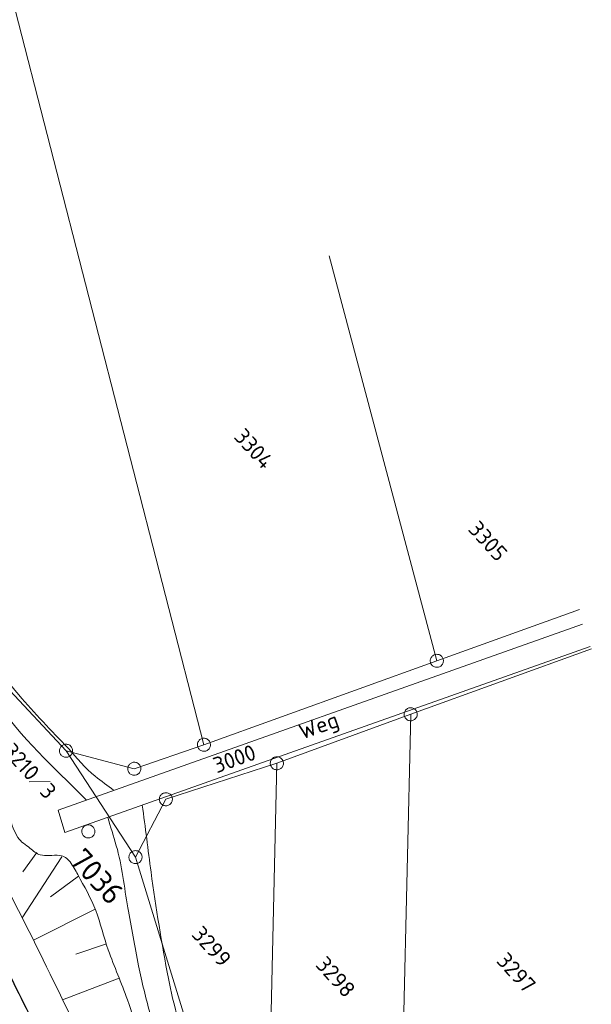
# Model space of a CAD drawing. Header units: metres. Extents: x 3425540 to 3446143, y 5432760 to 5444637.
# Tile 354 of 656: x 3440412 to 3440477, y 5439131 to 5439244. Entities that reach past the tile are written whole.
import ezdxf
from ezdxf.enums import TextEntityAlignment as Align

# ---------------------------------------------------------------- set-up
doc = ezdxf.new("R2010")
doc.units = ezdxf.units.M
for name, color, linetype, lineweight in [('B_Bestand', 9, 'Continuous', 18), ('B_Böschung', 9, 'Continuous', 18), ('B_Flurgrenzen', 9, 'Continuous', 18), ('B_Gleisachse', 9, 'Continuous', 25)]:
    doc.layers.add(name, color=color, linetype=linetype, lineweight=lineweight)
doc.styles.get("Standard").update_dxf_attribs({"font": 'isocpeur.ttf'})

msp = doc.modelspace()

# ---------------------------------------------------------------- linework, layer by layer
at = {"layer": 'B_Bestand'}
msp.add_lwpolyline([(3440476.34, 5439174.47), (3440416.38, 5439153.22), (3440417.15, 5439150.67), (3440477.23, 5439171.92)], dxfattribs=at)
for points, knots in [([(3440419.6, 5439154.36), (3440417.98, 5439155.97), (3440416.37, 5439157.58), (3440414.75, 5439159.18), (3440411.14, 5439162.78), (3440408.17, 5439166.97), (3440405.23, 5439171.14), (3440401.88, 5439175.91), (3440398.54, 5439180.69), (3440395.28, 5439185.52), (3440391.43, 5439191.23), (3440387.64, 5439196.98), (3440383.77, 5439202.68), (3440378.89, 5439209.85), (3440373.99, 5439217.01), (3440368.97, 5439224.09), (3440365.39, 5439229.13), (3440361.76, 5439234.13), (3440358.13, 5439239.14), (3440354.71, 5439243.83), (3440351.28, 5439248.51), (3440347.84, 5439253.19), (3440343.11, 5439259.62), (3440338.26, 5439265.96), (3440333.37, 5439272.28), (3440329.91, 5439276.75), (3440326.32, 5439281.13), (3440322.53, 5439285.34), (3440319.37, 5439288.85), (3440316.14, 5439292.3), (3440312.91, 5439295.74), (3440309.02, 5439299.86), (3440305.15, 5439303.99), (3440301.18, 5439308.02), (3440295.26, 5439314.03), (3440289.18, 5439319.88), (3440282.96, 5439325.56), (3440278.43, 5439329.7), (3440273.88, 5439333.82), (3440269.35, 5439337.96), (3440264.59, 5439342.31), (3440259.84, 5439346.67), (3440255.08, 5439351.02), (3440250.53, 5439355.18), (3440245.91, 5439359.26), (3440241.25, 5439363.3), (3440234.22, 5439369.4), (3440226.94, 5439375.18), (3440219.62, 5439380.93), (3440213.7, 5439385.59), (3440207.74, 5439390.19), (3440201.59, 5439394.55), (3440196.41, 5439398.21), (3440191.07, 5439401.63), (3440185.88, 5439405.28), (3440182.4, 5439407.73), (3440178.96, 5439410.24), (3440175.48, 5439412.7), (3440172.12, 5439415.07), (3440168.74, 5439417.41), (3440165.3, 5439419.67), (3440158.26, 5439424.3), (3440151.03, 5439428.63), (3440143.69, 5439432.77), (3440136.81, 5439436.64), (3440129.92, 5439440.48), (3440123, 5439444.28), (3440116.78, 5439447.7), (3440110.58, 5439451.13), (3440104.31, 5439454.46), (3440097.48, 5439458.09), (3440090.54, 5439461.51), (3440083.62, 5439464.97), (3440080.26, 5439466.66), (3440076.88, 5439468.3), (3440073.49, 5439469.92), (3440069.02, 5439472.06), (3440064.47, 5439474.02), (3440059.88, 5439475.9), (3440056.45, 5439477.3), (3440052.97, 5439478.54), (3440049.48, 5439479.77), (3440047.51, 5439480.47), (3440045.42, 5439480.82), (3440043.51, 5439481.65), (3440041.43, 5439482.55), (3440039.38, 5439483.5), (3440037.31, 5439484.42), (3440035.47, 5439485.23), (3440033.67, 5439486.14), (3440031.78, 5439486.85), (3440030.01, 5439487.52), (3440028.24, 5439488.19), (3440026.46, 5439488.85)], [0, 0, 0, 0, 0.013012, 0.013012, 0.013012, 0.042058, 0.042058, 0.042058, 0.075323, 0.075323, 0.075323, 0.114595, 0.114595, 0.114595, 0.164078, 0.164078, 0.164078, 0.199344, 0.199344, 0.199344, 0.232461, 0.232461, 0.232461, 0.277994, 0.277994, 0.277994, 0.310266, 0.310266, 0.310266, 0.33721, 0.33721, 0.33721, 0.369499, 0.369499, 0.369499, 0.417582, 0.417582, 0.417582, 0.452577, 0.452577, 0.452577, 0.489358, 0.489358, 0.489358, 0.524523, 0.524523, 0.524523, 0.577581, 0.577581, 0.577581, 0.620538, 0.620538, 0.620538, 0.656713, 0.656713, 0.656713, 0.680996, 0.680996, 0.680996, 0.704452, 0.704452, 0.704452, 0.752501, 0.752501, 0.752501, 0.797512, 0.797512, 0.797512, 0.837988, 0.837988, 0.837988, 0.882109, 0.882109, 0.882109, 0.903543, 0.903543, 0.903543, 0.931802, 0.931802, 0.931802, 0.9529, 0.9529, 0.9529, 0.964809, 0.964809, 0.964809, 0.977708, 0.977708, 0.977708, 0.989199, 0.989199, 0.989199, 1, 1, 1, 1]), ([(3440196.75, 5439402.28), (3440197.19, 5439401.76), (3440197.64, 5439401.24), (3440198.08, 5439400.73), (3440199.62, 5439398.93), (3440201.82, 5439397.82), (3440203.72, 5439396.41), (3440211.83, 5439390.38), (3440220.08, 5439384.55), (3440228.12, 5439378.42), (3440234.98, 5439373.19), (3440241.55, 5439367.62), (3440248.04, 5439361.93), (3440256.86, 5439354.19), (3440265.6, 5439346.39), (3440274.14, 5439338.36), (3440279.16, 5439333.64), (3440284.13, 5439328.87), (3440289.08, 5439324.08), (3440293.72, 5439319.58), (3440298.36, 5439315.07), (3440302.86, 5439310.43), (3440309.64, 5439303.43), (3440316.11, 5439296.16), (3440322.66, 5439288.96), (3440326.68, 5439284.55), (3440330.8, 5439280.24), (3440334.5, 5439275.56), (3440337.08, 5439272.31), (3440339.31, 5439268.81), (3440341.8, 5439265.49), (3440343.56, 5439263.15), (3440345.32, 5439260.8), (3440347.09, 5439258.46), (3440350.18, 5439254.37), (3440353.28, 5439250.28), (3440356.38, 5439246.18), (3440359.24, 5439242.4), (3440362.08, 5439238.6), (3440364.9, 5439234.78), (3440368.35, 5439230.13), (3440371.72, 5439225.42), (3440374.97, 5439220.62), (3440378.06, 5439216.04), (3440381.14, 5439211.46), (3440384.21, 5439206.88), (3440386.83, 5439202.97), (3440389.44, 5439199.05), (3440392.06, 5439195.15), (3440394.02, 5439192.23), (3440395.97, 5439189.32), (3440397.93, 5439186.4), (3440400.33, 5439182.83), (3440402.72, 5439179.25), (3440405.12, 5439175.67), (3440407.25, 5439172.49), (3440409.38, 5439169.29), (3440411.87, 5439166.37), (3440413.67, 5439164.26), (3440415.61, 5439162.3), (3440417.51, 5439160.29), (3440418.53, 5439159.2), (3440419.42, 5439157.97), (3440420.61, 5439157.08), (3440421.32, 5439156.54), (3440422.02, 5439156), (3440422.73, 5439155.47)], [0, 0, 0, 0, 0.006056, 0.006056, 0.006056, 0.02714, 0.02714, 0.02714, 0.117123, 0.117123, 0.117123, 0.193864, 0.193864, 0.193864, 0.298268, 0.298268, 0.298268, 0.359591, 0.359591, 0.359591, 0.417178, 0.417178, 0.417178, 0.503871, 0.503871, 0.503871, 0.556919, 0.556919, 0.556919, 0.593841, 0.593841, 0.593841, 0.619938, 0.619938, 0.619938, 0.665655, 0.665655, 0.665655, 0.707893, 0.707893, 0.707893, 0.759475, 0.759475, 0.759475, 0.808625, 0.808625, 0.808625, 0.850529, 0.850529, 0.850529, 0.881777, 0.881777, 0.881777, 0.920126, 0.920126, 0.920126, 0.954225, 0.954225, 0.954225, 0.978857, 0.978857, 0.978857, 0.992098, 0.992098, 0.992098, 1, 1, 1, 1]), ([(3440425.99, 5439153.8), (3440426.33, 5439151.24), (3440426.67, 5439148.69), (3440427, 5439146.13), (3440427.54, 5439142.06), (3440428.23, 5439138.01), (3440428.99, 5439133.96), (3440429.56, 5439130.98), (3440430.41, 5439128.08), (3440431.43, 5439125.22), (3440433.5, 5439119.4), (3440435.68, 5439113.66), (3440438.29, 5439108.09), (3440439.53, 5439105.43), (3440440.78, 5439102.77), (3440442.03, 5439100.11)], [0, 0, 0, 0, 0.137034, 0.137034, 0.137034, 0.355725, 0.355725, 0.355725, 0.516621, 0.516621, 0.516621, 0.843653, 0.843653, 0.843653, 1, 1, 1, 1]), ([(3440422.05, 5439152.4), (3440422.37, 5439151.32), (3440422.7, 5439150.24), (3440423.02, 5439149.15), (3440423.71, 5439146.85), (3440423.91, 5439144.43), (3440424.35, 5439142.07), (3440424.76, 5439139.86), (3440425.13, 5439137.64), (3440425.56, 5439135.43), (3440425.93, 5439133.57), (3440426.44, 5439131.74), (3440426.89, 5439129.9), (3440427.32, 5439128.16), (3440427.74, 5439126.42), (3440428.22, 5439124.69), (3440428.72, 5439122.9), (3440429.46, 5439121.19), (3440430.21, 5439119.49), (3440431.43, 5439116.71), (3440432.8, 5439113.99), (3440433.97, 5439111.19), (3440435.77, 5439106.89), (3440437.56, 5439102.6), (3440439.36, 5439098.3)], [0, 0, 0, 0, 0.059439, 0.059439, 0.059439, 0.18572, 0.18572, 0.18572, 0.304011, 0.304011, 0.304011, 0.403739, 0.403739, 0.403739, 0.497807, 0.497807, 0.497807, 0.595412, 0.595412, 0.595412, 0.755092, 0.755092, 0.755092, 1, 1, 1, 1]), ([(3440328.47, 5439130.35), (3440332.56, 5439131.64), (3440336.66, 5439132.93), (3440340.75, 5439134.22), (3440345.73, 5439135.8), (3440350.63, 5439137.63), (3440355.57, 5439139.32), (3440359.47, 5439140.64), (3440363.37, 5439141.92), (3440367.3, 5439143.19), (3440369.46, 5439143.88), (3440371.7, 5439144.22), (3440373.94, 5439144.52), (3440375.91, 5439144.78), (3440377.94, 5439144.76), (3440379.91, 5439144.52), (3440381.49, 5439144.32), (3440383.03, 5439143.91), (3440384.56, 5439143.41), (3440386.42, 5439142.8), (3440388.19, 5439142.13), (3440389.87, 5439141.09), (3440391.46, 5439140.1), (3440392.76, 5439138.89), (3440394.06, 5439137.57), (3440395.22, 5439136.39), (3440396.45, 5439135.27), (3440397.16, 5439133.8), (3440398.74, 5439130.54), (3440400.22, 5439127.26), (3440401.69, 5439123.95), (3440403.61, 5439119.64), (3440405.56, 5439115.33), (3440407.45, 5439111), (3440409.71, 5439105.81), (3440411.91, 5439100.58), (3440414.19, 5439095.4), (3440415.8, 5439091.76), (3440417.4, 5439088.13), (3440419.01, 5439084.49)], [0, 0, 0, 0, 0.100205, 0.100205, 0.100205, 0.222179, 0.222179, 0.222179, 0.318286, 0.318286, 0.318286, 0.370966, 0.370966, 0.370966, 0.417456, 0.417456, 0.417456, 0.454621, 0.454621, 0.454621, 0.499732, 0.499732, 0.499732, 0.542316, 0.542316, 0.542316, 0.580242, 0.580242, 0.580242, 0.664624, 0.664624, 0.664624, 0.774894, 0.774894, 0.774894, 0.907199, 0.907199, 0.907199, 1, 1, 1, 1]), ([(3440331.57, 5439128.48), (3440342.23, 5439131.91), (3440352.88, 5439135.34), (3440363.54, 5439138.78), (3440365.83, 5439139.51), (3440368.11, 5439140.25), (3440370.4, 5439140.99), (3440371.87, 5439141.46), (3440373.41, 5439141.71), (3440374.93, 5439141.87), (3440376.4, 5439142.04), (3440377.89, 5439141.94), (3440379.36, 5439141.76), (3440380.9, 5439141.58), (3440382.4, 5439141.25), (3440383.9, 5439140.77), (3440385.44, 5439140.27), (3440386.84, 5439139.58), (3440388.21, 5439138.67), (3440389.93, 5439137.52), (3440391.44, 5439136.24), (3440392.64, 5439134.57), (3440394.77, 5439131.6), (3440396.62, 5439128.56), (3440398.06, 5439125.27), (3440400.09, 5439120.64), (3440401.96, 5439115.94), (3440404.03, 5439111.33), (3440406.94, 5439104.87), (3440409.9, 5439098.44), (3440412.77, 5439091.96), (3440414.1, 5439088.96), (3440415.43, 5439085.96), (3440416.76, 5439082.97)], [0, 0, 0, 0, 0.274548, 0.274548, 0.274548, 0.33346, 0.33346, 0.33346, 0.371239, 0.371239, 0.371239, 0.40742, 0.40742, 0.40742, 0.445381, 0.445381, 0.445381, 0.484607, 0.484607, 0.484607, 0.533895, 0.533895, 0.533895, 0.621854, 0.621854, 0.621854, 0.745864, 0.745864, 0.745864, 0.919545, 0.919545, 0.919545, 1, 1, 1, 1])]:
    msp.add_open_spline(points, degree=3, knots=knots, dxfattribs=at)
at = {"layer": 'B_Böschung'}
for p, q in [((3440413.93, 5439148.36), (3440412.32, 5439146.15)), ((3440416.81, 5439147.89), (3440412.25, 5439140.92)), ((3440418.72, 5439145.66), (3440415.49, 5439143.29)), ((3440420.59, 5439141.91), (3440413.54, 5439138.35)), ((3440421.89, 5439137.93), (3440418.4, 5439136.76)), ((3440423.36, 5439134), (3440416.88, 5439131.54))]:
    msp.add_line(p, q, dxfattribs=at)
for points, knots in [([(3440303.5, 5439300.63), (3440307.08, 5439296.9), (3440310.65, 5439293.17), (3440314.22, 5439289.44), (3440316.41, 5439287.15), (3440318.58, 5439284.86), (3440320.72, 5439282.52), (3440324.35, 5439278.57), (3440327.69, 5439274.35), (3440330.92, 5439270.06), (3440335.06, 5439264.57), (3440339.16, 5439259.06), (3440343.31, 5439253.58), (3440345.72, 5439250.38), (3440348.15, 5439247.19), (3440350.56, 5439243.99), (3440353.36, 5439240.29), (3440356.12, 5439236.57), (3440358.9, 5439232.86), (3440362.75, 5439227.74), (3440366.98, 5439222.89), (3440370.52, 5439217.55), (3440374.81, 5439211.11), (3440378.97, 5439204.59), (3440383.19, 5439198.1), (3440388.14, 5439190.49), (3440393.08, 5439182.88), (3440398.03, 5439175.26), (3440400.12, 5439172.06), (3440402.23, 5439168.87), (3440404.33, 5439165.68), (3440405.4, 5439164.04), (3440406.43, 5439162.38), (3440407.41, 5439160.68), (3440408.35, 5439159.03), (3440409.05, 5439157.27), (3440409.73, 5439155.51), (3440410.13, 5439154.45), (3440410.44, 5439153.36), (3440410.82, 5439152.29), (3440411.09, 5439151.53), (3440411.34, 5439150.79), (3440411.78, 5439150.09), (3440412.12, 5439149.56), (3440412.66, 5439149.25), (3440413.15, 5439148.86), (3440413.53, 5439148.57), (3440413.86, 5439148.22), (3440414.32, 5439148.11), (3440414.66, 5439148.03), (3440415, 5439148.05), (3440415.34, 5439148.04), (3440415.75, 5439148.03), (3440416.16, 5439148.08), (3440416.57, 5439148.04), (3440417.04, 5439148), (3440417.45, 5439147.67), (3440417.74, 5439147.29), (3440418.09, 5439146.82), (3440418.36, 5439146.35), (3440418.63, 5439145.85), (3440419.35, 5439144.5), (3440420.12, 5439143.19), (3440420.67, 5439141.76), (3440421.24, 5439140.28), (3440421.56, 5439138.73), (3440422.11, 5439137.24), (3440422.8, 5439135.34), (3440423.61, 5439133.47), (3440424.3, 5439131.56), (3440425.35, 5439128.63), (3440425.93, 5439125.54), (3440427.1, 5439122.66), (3440428.7, 5439118.75), (3440430.43, 5439114.9), (3440432.16, 5439111.05), (3440433.58, 5439107.89), (3440435.21, 5439104.82), (3440436.48, 5439101.6), (3440436.78, 5439100.83), (3440437.08, 5439100.06), (3440437.38, 5439099.29)], [0, 0, 0, 0, 0.063254, 0.063254, 0.063254, 0.102011, 0.102011, 0.102011, 0.167763, 0.167763, 0.167763, 0.251921, 0.251921, 0.251921, 0.301016, 0.301016, 0.301016, 0.357797, 0.357797, 0.357797, 0.436268, 0.436268, 0.436268, 0.53102, 0.53102, 0.53102, 0.642224, 0.642224, 0.642224, 0.689057, 0.689057, 0.689057, 0.713031, 0.713031, 0.713031, 0.736172, 0.736172, 0.736172, 0.750053, 0.750053, 0.750053, 0.759819, 0.759819, 0.759819, 0.767341, 0.767341, 0.767341, 0.773, 0.773, 0.773, 0.777202, 0.777202, 0.777202, 0.782232, 0.782232, 0.782232, 0.787892, 0.787892, 0.787892, 0.794799, 0.794799, 0.794799, 0.813444, 0.813444, 0.813444, 0.832809, 0.832809, 0.832809, 0.857678, 0.857678, 0.857678, 0.89579, 0.89579, 0.89579, 0.947475, 0.947475, 0.947475, 0.989887, 0.989887, 0.989887, 1, 1, 1, 1]), ([(3440302.2, 5439299.32), (3440305.48, 5439295.66), (3440308.76, 5439292), (3440312.04, 5439288.34), (3440315.05, 5439284.98), (3440318.05, 5439281.61), (3440321, 5439278.2), (3440323.93, 5439274.82), (3440326.74, 5439271.33), (3440329.56, 5439267.86), (3440330.98, 5439266.12), (3440332.4, 5439264.38), (3440333.79, 5439262.62), (3440336.01, 5439259.83), (3440338.18, 5439257.01), (3440340.37, 5439254.2), (3440342.85, 5439251), (3440345.4, 5439247.84), (3440347.76, 5439244.54), (3440350.46, 5439240.78), (3440353.13, 5439236.98), (3440355.82, 5439233.21), (3440358.53, 5439229.4), (3440361.25, 5439225.59), (3440363.96, 5439221.77), (3440366.98, 5439217.53), (3440369.84, 5439213.2), (3440372.71, 5439208.86), (3440374.74, 5439205.79), (3440376.75, 5439202.71), (3440378.74, 5439199.61), (3440380.63, 5439196.66), (3440382.5, 5439193.69), (3440384.35, 5439190.71), (3440387.41, 5439185.78), (3440390.41, 5439180.81), (3440393.37, 5439175.82), (3440395.31, 5439172.55), (3440397.23, 5439169.28), (3440399.05, 5439165.95), (3440401.15, 5439162.14), (3440403.19, 5439158.3), (3440405.22, 5439154.45), (3440407.44, 5439150.23), (3440409.67, 5439146.01), (3440411.84, 5439141.75), (3440414.02, 5439137.47), (3440416.12, 5439133.14), (3440418.21, 5439128.81), (3440420.15, 5439124.76), (3440422.12, 5439120.71), (3440423.96, 5439116.62), (3440426.84, 5439110.21), (3440429.72, 5439103.8), (3440432.61, 5439097.39)], [0, 0, 0, 0, 0.061063, 0.061063, 0.061063, 0.117088, 0.117088, 0.117088, 0.172659, 0.172659, 0.172659, 0.200538, 0.200538, 0.200538, 0.244769, 0.244769, 0.244769, 0.295119, 0.295119, 0.295119, 0.352692, 0.352692, 0.352692, 0.410823, 0.410823, 0.410823, 0.475405, 0.475405, 0.475405, 0.52109, 0.52109, 0.52109, 0.564663, 0.564663, 0.564663, 0.636753, 0.636753, 0.636753, 0.683875, 0.683875, 0.683875, 0.737906, 0.737906, 0.737906, 0.797201, 0.797201, 0.797201, 0.85692, 0.85692, 0.85692, 0.912724, 0.912724, 0.912724, 1, 1, 1, 1]), ([(3440342.6, 5439236.35), (3440344.56, 5439233.65), (3440346.52, 5439230.94), (3440348.48, 5439228.24), (3440351.85, 5439223.6), (3440354.9, 5439218.74), (3440358.06, 5439213.95), (3440359.48, 5439211.8), (3440360.78, 5439209.57), (3440362.22, 5439207.44), (3440363.42, 5439205.68), (3440364.8, 5439204.04), (3440366.04, 5439202.31), (3440367.4, 5439200.42), (3440368.74, 5439198.52), (3440370.03, 5439196.58), (3440371.15, 5439194.86), (3440372.21, 5439193.11), (3440373.22, 5439191.33), (3440374.18, 5439189.63), (3440375.12, 5439187.92), (3440376.02, 5439186.19), (3440377.08, 5439184.13), (3440378.07, 5439182.04), (3440379.15, 5439179.99), (3440380.04, 5439178.28), (3440380.96, 5439176.6), (3440381.88, 5439174.91), (3440382.9, 5439173.06), (3440383.92, 5439171.23), (3440385.02, 5439169.43), (3440386.14, 5439167.6), (3440387.35, 5439165.84), (3440388.56, 5439164.07), (3440389.85, 5439162.18), (3440391.26, 5439160.37), (3440392.49, 5439158.44), (3440393.41, 5439157), (3440394.31, 5439155.55), (3440395.23, 5439154.11), (3440396.33, 5439152.37), (3440397.57, 5439150.73), (3440398.54, 5439148.91), (3440399.12, 5439147.82), (3440399.49, 5439146.63), (3440399.96, 5439145.49), (3440400.71, 5439143.68), (3440401.44, 5439141.87), (3440402.19, 5439140.07), (3440402.82, 5439138.54), (3440403.48, 5439137.02), (3440404.22, 5439135.54), (3440405.08, 5439133.84), (3440405.98, 5439132.16), (3440406.85, 5439130.46), (3440408.07, 5439128.07), (3440409.34, 5439125.7), (3440410.5, 5439123.27), (3440411.93, 5439120.28), (3440413.28, 5439117.26), (3440414.66, 5439114.25), (3440416, 5439111.34), (3440417.36, 5439108.45), (3440418.66, 5439105.52), (3440419.63, 5439103.31), (3440420.53, 5439101.07), (3440421.45, 5439098.84), (3440422.16, 5439097.14), (3440422.85, 5439095.44), (3440423.55, 5439093.74), (3440424.16, 5439092.26), (3440424.88, 5439090.83), (3440425.26, 5439089.28), (3440425.3, 5439089.13), (3440425.34, 5439088.97), (3440425.38, 5439088.81)], [0, 0, 0, 0, 0.059015, 0.059015, 0.059015, 0.160328, 0.160328, 0.160328, 0.205823, 0.205823, 0.205823, 0.243528, 0.243528, 0.243528, 0.284631, 0.284631, 0.284631, 0.320825, 0.320825, 0.320825, 0.355266, 0.355266, 0.355266, 0.396179, 0.396179, 0.396179, 0.430162, 0.430162, 0.430162, 0.467347, 0.467347, 0.467347, 0.505189, 0.505189, 0.505189, 0.545595, 0.545595, 0.545595, 0.575808, 0.575808, 0.575808, 0.612074, 0.612074, 0.612074, 0.633919, 0.633919, 0.633919, 0.668437, 0.668437, 0.668437, 0.697676, 0.697676, 0.697676, 0.731348, 0.731348, 0.731348, 0.778842, 0.778842, 0.778842, 0.83734, 0.83734, 0.83734, 0.893891, 0.893891, 0.893891, 0.936525, 0.936525, 0.936525, 0.969054, 0.969054, 0.969054, 0.997142, 0.997142, 0.997142, 1, 1, 1, 1]), ([(3440340.34, 5439234.75), (3440341.46, 5439233.1), (3440342.57, 5439231.45), (3440343.68, 5439229.81), (3440345.35, 5439227.34), (3440347, 5439224.86), (3440348.65, 5439222.39), (3440350.65, 5439219.38), (3440352.64, 5439216.36), (3440354.58, 5439213.32), (3440356.78, 5439209.87), (3440358.79, 5439206.31), (3440360.96, 5439202.85), (3440362.79, 5439199.93), (3440364.66, 5439197.04), (3440366.49, 5439194.12), (3440369.29, 5439189.65), (3440372.05, 5439185.17), (3440374.77, 5439180.65), (3440376.42, 5439177.91), (3440377.96, 5439175.1), (3440379.49, 5439172.3), (3440380.23, 5439170.94), (3440380.83, 5439169.52), (3440381.6, 5439168.19), (3440382.29, 5439167), (3440383, 5439165.82), (3440383.71, 5439164.65), (3440384.64, 5439163.13), (3440385.58, 5439161.6), (3440386.51, 5439160.08), (3440387.34, 5439158.71), (3440388.18, 5439157.34), (3440389.02, 5439155.97), (3440389.67, 5439154.92), (3440390.47, 5439153.97), (3440391.18, 5439152.95), (3440391.67, 5439152.26), (3440392.12, 5439151.57), (3440392.55, 5439150.84), (3440392.91, 5439150.24), (3440393.18, 5439149.58), (3440393.3, 5439148.9), (3440393.47, 5439147.89), (3440393.54, 5439146.88), (3440393.69, 5439145.87), (3440393.83, 5439144.99), (3440393.98, 5439144.12), (3440394.15, 5439143.25), (3440394.32, 5439142.39), (3440394.53, 5439141.53), (3440395, 5439140.78), (3440395.43, 5439140.1), (3440395.9, 5439139.47), (3440396.37, 5439138.84), (3440396.79, 5439138.28), (3440397.23, 5439137.75), (3440397.63, 5439137.18), (3440398.04, 5439136.59), (3440398.39, 5439135.95), (3440398.71, 5439135.3), (3440399.48, 5439133.76), (3440400.24, 5439132.22), (3440400.99, 5439130.68), (3440401.37, 5439129.91), (3440401.75, 5439129.14), (3440402.11, 5439128.37), (3440403.3, 5439125.88), (3440404.47, 5439123.38), (3440405.65, 5439120.89), (3440406.99, 5439118.06), (3440408.31, 5439115.22), (3440409.64, 5439112.39), (3440410.71, 5439110.13), (3440411.83, 5439107.91), (3440412.9, 5439105.65), (3440414.44, 5439102.4), (3440415.88, 5439099.09), (3440417.17, 5439095.72), (3440417.91, 5439093.82), (3440418.6, 5439091.9), (3440419.23, 5439089.96), (3440419.68, 5439088.55), (3440420.14, 5439087.14), (3440420.6, 5439085.74)], [0, 0, 0, 0, 0.035053, 0.035053, 0.035053, 0.087516, 0.087516, 0.087516, 0.151237, 0.151237, 0.151237, 0.223278, 0.223278, 0.223278, 0.284034, 0.284034, 0.284034, 0.376929, 0.376929, 0.376929, 0.433341, 0.433341, 0.433341, 0.460493, 0.460493, 0.460493, 0.484708, 0.484708, 0.484708, 0.516173, 0.516173, 0.516173, 0.544473, 0.544473, 0.544473, 0.566342, 0.566342, 0.566342, 0.581135, 0.581135, 0.581135, 0.593343, 0.593343, 0.593343, 0.611277, 0.611277, 0.611277, 0.626936, 0.626936, 0.626936, 0.642289, 0.642289, 0.642289, 0.656245, 0.656245, 0.656245, 0.668453, 0.668453, 0.668453, 0.681223, 0.681223, 0.681223, 0.711524, 0.711524, 0.711524, 0.726616, 0.726616, 0.726616, 0.775226, 0.775226, 0.775226, 0.830441, 0.830441, 0.830441, 0.874393, 0.874393, 0.874393, 0.937945, 0.937945, 0.937945, 0.973908, 0.973908, 0.973908, 1, 1, 1, 1])]:
    msp.add_open_spline(points, degree=3, knots=knots, dxfattribs=at)
at = {"layer": 'B_Flurgrenzen'}
for p, q in [((3440433.05, 5439160.68), (3440402.32, 5439280.21)), ((3440459.68, 5439170.27), (3440447.37, 5439216.53)), ((3440459.68, 5439170.27), (3440475.99, 5439176.12)), ((3440456.7, 5439164.17), (3440477.36, 5439171.64)), ((3440433.05, 5439160.68), (3440459.68, 5439170.27)), ((3440410.31, 5439167.47), (3440417.28, 5439160)), ((3440441.39, 5439158.57), (3440456.7, 5439164.17)), ((3440456.7, 5439164.17), (3440455.41, 5439109.19)), ((3440425.08, 5439157.94), (3440433.05, 5439160.68)), ((3440417.28, 5439160), (3440425.22, 5439147.84)), ((3440417.28, 5439160), (3440425.08, 5439157.94)), ((3440428.69, 5439154.46), (3440441.39, 5439158.57)), ((3440440.15, 5439104.55), (3440441.39, 5439158.57)), ((3440413.07, 5439156.44), (3440415.47, 5439156.47)), ((3440425.22, 5439147.84), (3440428.69, 5439154.46)), ((3440425.22, 5439147.84), (3440435.55, 5439114.35))]:
    msp.add_line(p, q, dxfattribs=at)
for points in [[(3440460.43, 5439170.34), (3440460.42, 5439170.43), (3440460.39, 5439170.52), (3440460.35, 5439170.61), (3440460.3, 5439170.69), (3440460.24, 5439170.76), (3440460.18, 5439170.83), (3440460.11, 5439170.89), (3440460.03, 5439170.94), (3440459.94, 5439170.98), (3440459.85, 5439171), (3440459.76, 5439171.01), (3440459.66, 5439171.02), (3440459.57, 5439171.01), (3440459.48, 5439170.99), (3440459.39, 5439170.96), (3440459.31, 5439170.92), (3440459.23, 5439170.86), (3440459.16, 5439170.8), (3440459.1, 5439170.73), (3440459.04, 5439170.65), (3440459, 5439170.57), (3440458.96, 5439170.48), (3440458.94, 5439170.39), (3440458.93, 5439170.3), (3440458.94, 5439170.2), (3440458.95, 5439170.11), (3440458.98, 5439170.02), (3440459.01, 5439169.93), (3440459.06, 5439169.85), (3440459.12, 5439169.78), (3440459.19, 5439169.71), (3440459.26, 5439169.65), (3440459.34, 5439169.61), (3440459.43, 5439169.57), (3440459.52, 5439169.54), (3440459.61, 5439169.53), (3440459.7, 5439169.53), (3440459.8, 5439169.53), (3440459.89, 5439169.55), (3440459.98, 5439169.59), (3440460.06, 5439169.62), (3440460.14, 5439169.68), (3440460.21, 5439169.74), (3440460.27, 5439169.81), (3440460.32, 5439169.89), (3440460.37, 5439169.97), (3440460.4, 5439170.06), (3440460.42, 5439170.15), (3440460.43, 5439170.24), (3440460.43, 5439170.34)], [(3440457.44, 5439164.24), (3440457.43, 5439164.33), (3440457.4, 5439164.42), (3440457.37, 5439164.51), (3440457.32, 5439164.59), (3440457.26, 5439164.66), (3440457.19, 5439164.73), (3440457.12, 5439164.79), (3440457.04, 5439164.83), (3440456.95, 5439164.87), (3440456.86, 5439164.9), (3440456.77, 5439164.91), (3440456.68, 5439164.91), (3440456.58, 5439164.91), (3440456.49, 5439164.89), (3440456.4, 5439164.85), (3440456.32, 5439164.82), (3440456.24, 5439164.76), (3440456.17, 5439164.7), (3440456.11, 5439164.63), (3440456.06, 5439164.55), (3440456.01, 5439164.47), (3440455.98, 5439164.38), (3440455.96, 5439164.29), (3440455.95, 5439164.2), (3440455.95, 5439164.1), (3440455.96, 5439164.01), (3440455.99, 5439163.92), (3440456.03, 5439163.83), (3440456.08, 5439163.75), (3440456.14, 5439163.68), (3440456.2, 5439163.61), (3440456.27, 5439163.55), (3440456.35, 5439163.5), (3440456.44, 5439163.46), (3440456.53, 5439163.44), (3440456.62, 5439163.43), (3440456.72, 5439163.42), (3440456.81, 5439163.43), (3440456.9, 5439163.45), (3440456.99, 5439163.48), (3440457.07, 5439163.52), (3440457.15, 5439163.58), (3440457.22, 5439163.64), (3440457.28, 5439163.71), (3440457.34, 5439163.79), (3440457.38, 5439163.87), (3440457.42, 5439163.96), (3440457.44, 5439164.05), (3440457.45, 5439164.14), (3440457.44, 5439164.24)], [(3440418.02, 5439160.07), (3440418.01, 5439160.16), (3440417.98, 5439160.25), (3440417.94, 5439160.34), (3440417.9, 5439160.42), (3440417.84, 5439160.49), (3440417.77, 5439160.56), (3440417.7, 5439160.62), (3440417.62, 5439160.67), (3440417.53, 5439160.71), (3440417.44, 5439160.73), (3440417.35, 5439160.74), (3440417.26, 5439160.75), (3440417.16, 5439160.74), (3440417.07, 5439160.72), (3440416.98, 5439160.69), (3440416.9, 5439160.65), (3440416.82, 5439160.59), (3440416.75, 5439160.53), (3440416.69, 5439160.46), (3440416.64, 5439160.38), (3440416.59, 5439160.3), (3440416.56, 5439160.21), (3440416.54, 5439160.12), (3440416.53, 5439160.03), (3440416.53, 5439159.93), (3440416.54, 5439159.84), (3440416.57, 5439159.75), (3440416.61, 5439159.66), (3440416.65, 5439159.58), (3440416.71, 5439159.51), (3440416.78, 5439159.44), (3440416.85, 5439159.38), (3440416.93, 5439159.34), (3440417.02, 5439159.3), (3440417.11, 5439159.27), (3440417.2, 5439159.26), (3440417.29, 5439159.26), (3440417.39, 5439159.26), (3440417.48, 5439159.28), (3440417.57, 5439159.32), (3440417.65, 5439159.35), (3440417.73, 5439159.41), (3440417.8, 5439159.47), (3440417.86, 5439159.54), (3440417.91, 5439159.62), (3440417.96, 5439159.7), (3440417.99, 5439159.79), (3440418.02, 5439159.88), (3440418.03, 5439159.97), (3440418.02, 5439160.07)], [(3440433.8, 5439160.75), (3440433.78, 5439160.84), (3440433.76, 5439160.93), (3440433.72, 5439161.02), (3440433.67, 5439161.1), (3440433.61, 5439161.17), (3440433.54, 5439161.24), (3440433.47, 5439161.3), (3440433.39, 5439161.35), (3440433.31, 5439161.39), (3440433.22, 5439161.41), (3440433.13, 5439161.42), (3440433.03, 5439161.43), (3440432.94, 5439161.42), (3440432.84, 5439161.4), (3440432.76, 5439161.37), (3440432.67, 5439161.33), (3440432.59, 5439161.28), (3440432.52, 5439161.22), (3440432.46, 5439161.15), (3440432.41, 5439161.06), (3440432.36, 5439160.98), (3440432.33, 5439160.9), (3440432.31, 5439160.8), (3440432.3, 5439160.71), (3440432.3, 5439160.62), (3440432.32, 5439160.52), (3440432.34, 5439160.44), (3440432.38, 5439160.34), (3440432.43, 5439160.27), (3440432.49, 5439160.19), (3440432.55, 5439160.12), (3440432.62, 5439160.06), (3440432.71, 5439160.02), (3440432.79, 5439159.98), (3440432.88, 5439159.96), (3440432.97, 5439159.94), (3440433.07, 5439159.94), (3440433.16, 5439159.95), (3440433.26, 5439159.97), (3440433.34, 5439160), (3440433.43, 5439160.03), (3440433.51, 5439160.09), (3440433.58, 5439160.15), (3440433.64, 5439160.22), (3440433.69, 5439160.3), (3440433.73, 5439160.38), (3440433.77, 5439160.47), (3440433.79, 5439160.56), (3440433.8, 5439160.65), (3440433.8, 5439160.75)], [(3440442.14, 5439158.63), (3440442.12, 5439158.73), (3440442.1, 5439158.81), (3440442.06, 5439158.9), (3440442.01, 5439158.98), (3440441.95, 5439159.05), (3440441.88, 5439159.13), (3440441.81, 5439159.18), (3440441.73, 5439159.23), (3440441.65, 5439159.27), (3440441.55, 5439159.29), (3440441.46, 5439159.31), (3440441.37, 5439159.31), (3440441.28, 5439159.3), (3440441.18, 5439159.28), (3440441.1, 5439159.25), (3440441.01, 5439159.21), (3440440.93, 5439159.16), (3440440.86, 5439159.1), (3440440.8, 5439159.03), (3440440.75, 5439158.95), (3440440.7, 5439158.87), (3440440.67, 5439158.78), (3440440.65, 5439158.68), (3440440.64, 5439158.59), (3440440.64, 5439158.5), (3440440.66, 5439158.4), (3440440.68, 5439158.32), (3440440.72, 5439158.23), (3440440.77, 5439158.15), (3440440.83, 5439158.08), (3440440.89, 5439158.01), (3440440.96, 5439157.95), (3440441.04, 5439157.9), (3440441.13, 5439157.86), (3440441.22, 5439157.84), (3440441.31, 5439157.82), (3440441.41, 5439157.82), (3440441.5, 5439157.83), (3440441.6, 5439157.85), (3440441.68, 5439157.88), (3440441.77, 5439157.92), (3440441.84, 5439157.97), (3440441.92, 5439158.03), (3440441.98, 5439158.1), (3440442.03, 5439158.18), (3440442.07, 5439158.27), (3440442.11, 5439158.35), (3440442.13, 5439158.45), (3440442.14, 5439158.54), (3440442.14, 5439158.63)], [(3440425.83, 5439158.01), (3440425.82, 5439158.1), (3440425.79, 5439158.19), (3440425.75, 5439158.28), (3440425.71, 5439158.36), (3440425.65, 5439158.43), (3440425.58, 5439158.5), (3440425.51, 5439158.56), (3440425.43, 5439158.61), (3440425.34, 5439158.65), (3440425.25, 5439158.67), (3440425.16, 5439158.69), (3440425.07, 5439158.69), (3440424.97, 5439158.68), (3440424.88, 5439158.66), (3440424.79, 5439158.63), (3440424.71, 5439158.59), (3440424.63, 5439158.54), (3440424.56, 5439158.48), (3440424.5, 5439158.41), (3440424.45, 5439158.32), (3440424.4, 5439158.24), (3440424.37, 5439158.16), (3440424.34, 5439158.06), (3440424.34, 5439157.97), (3440424.34, 5439157.88), (3440424.35, 5439157.78), (3440424.38, 5439157.7), (3440424.42, 5439157.6), (3440424.46, 5439157.53), (3440424.52, 5439157.45), (3440424.59, 5439157.38), (3440424.66, 5439157.32), (3440424.74, 5439157.28), (3440424.83, 5439157.24), (3440424.92, 5439157.22), (3440425.01, 5439157.2), (3440425.1, 5439157.2), (3440425.2, 5439157.21), (3440425.29, 5439157.23), (3440425.38, 5439157.26), (3440425.46, 5439157.3), (3440425.54, 5439157.35), (3440425.61, 5439157.41), (3440425.67, 5439157.48), (3440425.72, 5439157.56), (3440425.77, 5439157.64), (3440425.8, 5439157.73), (3440425.82, 5439157.83), (3440425.83, 5439157.92), (3440425.83, 5439158.01)], [(3440429.44, 5439154.52), (3440429.43, 5439154.62), (3440429.4, 5439154.7), (3440429.36, 5439154.8), (3440429.31, 5439154.87), (3440429.25, 5439154.95), (3440429.19, 5439155.02), (3440429.12, 5439155.08), (3440429.04, 5439155.12), (3440428.95, 5439155.16), (3440428.86, 5439155.18), (3440428.77, 5439155.2), (3440428.67, 5439155.2), (3440428.58, 5439155.19), (3440428.49, 5439155.17), (3440428.4, 5439155.14), (3440428.32, 5439155.1), (3440428.24, 5439155.05), (3440428.17, 5439154.99), (3440428.11, 5439154.92), (3440428.05, 5439154.84), (3440428.01, 5439154.76), (3440427.97, 5439154.67), (3440427.95, 5439154.57), (3440427.94, 5439154.48), (3440427.95, 5439154.39), (3440427.96, 5439154.3), (3440427.99, 5439154.21), (3440428.02, 5439154.12), (3440428.07, 5439154.04), (3440428.13, 5439153.97), (3440428.2, 5439153.9), (3440428.27, 5439153.84), (3440428.35, 5439153.79), (3440428.44, 5439153.75), (3440428.53, 5439153.73), (3440428.62, 5439153.71), (3440428.71, 5439153.71), (3440428.81, 5439153.72), (3440428.9, 5439153.74), (3440428.99, 5439153.77), (3440429.07, 5439153.81), (3440429.15, 5439153.86), (3440429.22, 5439153.92), (3440429.28, 5439153.99), (3440429.33, 5439154.07), (3440429.38, 5439154.16), (3440429.41, 5439154.24), (3440429.43, 5439154.34), (3440429.44, 5439154.43), (3440429.44, 5439154.52)], [(3440420.33, 5439150.23), (3440420.4, 5439150.3), (3440420.45, 5439150.37), (3440420.5, 5439150.46), (3440420.53, 5439150.54), (3440420.56, 5439150.63), (3440420.57, 5439150.73), (3440420.58, 5439150.82), (3440420.56, 5439150.91), (3440420.54, 5439151.01), (3440420.51, 5439151.09), (3440420.46, 5439151.17), (3440420.41, 5439151.25), (3440420.35, 5439151.32), (3440420.27, 5439151.38), (3440420.2, 5439151.43), (3440420.12, 5439151.48), (3440420.03, 5439151.51), (3440419.93, 5439151.53), (3440419.84, 5439151.53), (3440419.75, 5439151.53), (3440419.65, 5439151.51), (3440419.56, 5439151.49), (3440419.47, 5439151.45), (3440419.4, 5439151.4), (3440419.32, 5439151.34), (3440419.26, 5439151.27), (3440419.2, 5439151.2), (3440419.15, 5439151.12), (3440419.12, 5439151.03), (3440419.1, 5439150.94), (3440419.08, 5439150.84), (3440419.08, 5439150.75), (3440419.09, 5439150.66), (3440419.11, 5439150.57), (3440419.15, 5439150.48), (3440419.19, 5439150.4), (3440419.24, 5439150.32), (3440419.31, 5439150.25), (3440419.38, 5439150.19), (3440419.46, 5439150.14), (3440419.54, 5439150.09), (3440419.63, 5439150.06), (3440419.72, 5439150.04), (3440419.81, 5439150.04), (3440419.91, 5439150.05), (3440420, 5439150.06), (3440420.09, 5439150.08), (3440420.18, 5439150.13), (3440420.26, 5439150.17), (3440420.33, 5439150.23)], [(3440425.97, 5439147.91), (3440425.95, 5439148), (3440425.93, 5439148.09), (3440425.89, 5439148.18), (3440425.84, 5439148.26), (3440425.78, 5439148.33), (3440425.72, 5439148.4), (3440425.65, 5439148.46), (3440425.57, 5439148.51), (3440425.48, 5439148.55), (3440425.39, 5439148.57), (3440425.3, 5439148.58), (3440425.2, 5439148.59), (3440425.11, 5439148.58), (3440425.02, 5439148.56), (3440424.93, 5439148.53), (3440424.84, 5439148.49), (3440424.77, 5439148.43), (3440424.69, 5439148.38), (3440424.63, 5439148.3), (3440424.58, 5439148.22), (3440424.54, 5439148.14), (3440424.5, 5439148.06), (3440424.48, 5439147.96), (3440424.47, 5439147.87), (3440424.47, 5439147.77), (3440424.49, 5439147.68), (3440424.51, 5439147.59), (3440424.55, 5439147.5), (3440424.6, 5439147.42), (3440424.66, 5439147.35), (3440424.73, 5439147.28), (3440424.8, 5439147.22), (3440424.88, 5439147.18), (3440424.96, 5439147.14), (3440425.06, 5439147.12), (3440425.15, 5439147.1), (3440425.24, 5439147.1), (3440425.34, 5439147.1), (3440425.43, 5439147.12), (3440425.51, 5439147.16), (3440425.6, 5439147.19), (3440425.68, 5439147.25), (3440425.75, 5439147.31), (3440425.81, 5439147.38), (3440425.86, 5439147.46), (3440425.91, 5439147.54), (3440425.94, 5439147.63), (3440425.96, 5439147.72), (3440425.97, 5439147.81), (3440425.97, 5439147.91)]]:
    msp.add_lwpolyline(points, dxfattribs=at)
at = {"layer": 'B_Gleisachse'}
msp.add_open_spline([(3440394.65, 5439164.89), (3440395.46, 5439163.43), (3440396.27, 5439161.98), (3440397.08, 5439160.52), (3440398.69, 5439157.6), (3440400.27, 5439154.67), (3440401.84, 5439151.72), (3440403.41, 5439148.78), (3440404.96, 5439145.83), (3440406.49, 5439142.87), (3440408.02, 5439139.91), (3440409.53, 5439136.94), (3440411.03, 5439133.96), (3440412.53, 5439130.98), (3440414.01, 5439127.99), (3440415.47, 5439125), (3440416.94, 5439122), (3440418.39, 5439119), (3440419.83, 5439115.99), (3440421.26, 5439112.98), (3440422.69, 5439109.97), (3440424.1, 5439106.95), (3440425.51, 5439103.92), (3440426.91, 5439100.9), (3440428.3, 5439097.87), (3440429.12, 5439096.07), (3440429.94, 5439094.26), (3440430.76, 5439092.46)], degree=3, knots=[0, 0, 0, 0, 0.061761, 0.061761, 0.061761, 0.185317, 0.185317, 0.185317, 0.308859, 0.308859, 0.308859, 0.432403, 0.432403, 0.432403, 0.555955, 0.555955, 0.555955, 0.679506, 0.679506, 0.679506, 0.803066, 0.803066, 0.803066, 0.926614, 0.926614, 0.926614, 1, 1, 1, 1], dxfattribs=at)

# ---------------------------------------------------------------- texts
at = {"layer": 'B_Bestand'}
msp.add_text('Weg', height=1.8, rotation=19.5379, dxfattribs=at).set_placement((3440446.25, 5439162.63), align=Align.MIDDLE)
msp.add_text('7036', height=2.5, rotation=312.21, dxfattribs=at).set_placement((3440417.53, 5439147.41))
at = {"layer": 'B_Flurgrenzen'}
for s, rotation, p in [('3304', 312.21, (3440438.76, 5439194.51)), ('3305', 312.21, (3440465.54, 5439183.96)), ('3000', 19.7609, (3440436.53, 5439159.09)), ('3299', 312.21, (3440433.93, 5439137.64)), ('3297', 312.21, (3440468.78, 5439134.65)), ('3298', 312.21, (3440448.12, 5439134.16))]:
    msp.add_text(s, height=1.8, rotation=rotation, dxfattribs=at).set_placement(p, align=Align.MIDDLE)
msp.add_text('3210', height=1.8, rotation=312.5666, dxfattribs=at).set_placement((3440413.73, 5439157.04), align=Align.MIDDLE_RIGHT)
msp.add_text('3', height=1.8, rotation=312.5666, dxfattribs=at).set_placement((3440414.81, 5439155.87), align=Align.MIDDLE_LEFT)

doc.saveas('drawing.dxf')
